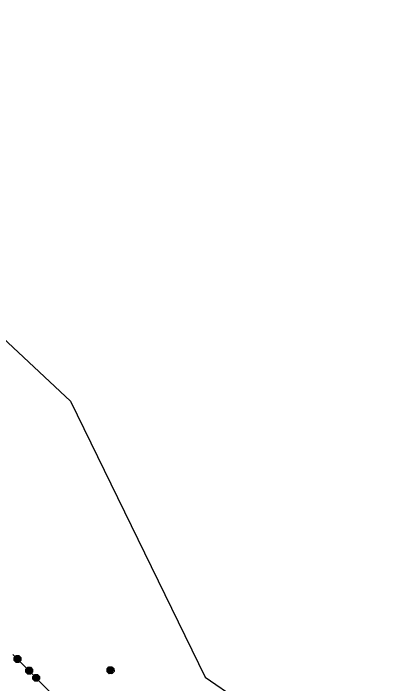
# Model space of a CAD drawing. Extents: x -266179 to -264727, y -1243225 to -1241702.
# Drawn here: x -266026.2 to -265989.8, y -1242747.9 to -1242684.6 of the extents above; entities that cross this region are included whole.
import ezdxf

# ---------------------------------------------------------------- set-up
doc = ezdxf.new("R2010")
doc.units = 0
for name, color, linetype in [('Vrstva 1', 7, 'Continuous'), ('Vrstva 19', 7, 'Continuous'), ('Vrstva 21', 7, 'Continuous')]:
    doc.layers.add(name, color=color, linetype=linetype)

msp = doc.modelspace()

# ---------------------------------------------------------------- linework, layer by layer
at = {"layer": 'Vrstva 1'}
for p, q in [((-266059.99, -1242684.59), (-266020.77, -1242721.25)), ((-266020.77, -1242721.25), (-266008.04, -1242747.33)), ((-266020.7, -1242750.74), (-266026.22, -1242745.19)), ((-266008.04, -1242747.33), (-265989.78, -1242759.89))]:
    msp.add_line(p, q, dxfattribs=at)
at = {"layer": 'Vrstva 19'}
msp.add_line((-266020.7, -1242750.74), (-266026.22, -1242745.19), dxfattribs=at)
for points in [[(-266026.109, -1242745.753), (-266026.108, -1242745.485), (-266025.917, -1242745.294), (-266025.648, -1242745.295), (-266025.458, -1242745.487), (-266025.459, -1242745.755), (-266025.65, -1242745.946), (-266025.919, -1242745.945), (-266026.109, -1242745.753), (-266026.053, -1242745.754), (-266025.883, -1242745.924), (-266025.784, -1242745.91), (-266026.052, -1242745.64), (-266026.052, -1242745.527), (-266025.685, -1242745.896), (-266025.629, -1242745.84), (-266025.995, -1242745.471), (-266025.938, -1242745.414), (-266025.572, -1242745.783), (-266025.508, -1242745.734), (-266025.875, -1242745.365), (-266025.79, -1242745.337), (-266025.501, -1242745.628), (-266025.479, -1242745.536), (-266025.648, -1242745.366)], [(-266025, -1242746.868), (-266025, -1242746.599), (-266024.808, -1242746.409), (-266024.539, -1242746.41), (-266024.349, -1242746.602), (-266024.35, -1242746.87), (-266024.541, -1242747.061), (-266024.81, -1242747.06), (-266025, -1242746.868), (-266024.944, -1242746.868), (-266024.775, -1242747.039), (-266024.676, -1242747.025), (-266024.944, -1242746.755), (-266024.943, -1242746.642), (-266024.577, -1242747.011), (-266024.52, -1242746.955), (-266024.886, -1242746.586), (-266024.83, -1242746.529), (-266024.463, -1242746.898), (-266024.399, -1242746.849), (-266024.766, -1242746.48), (-266024.681, -1242746.452), (-266024.392, -1242746.743), (-266024.37, -1242746.651), (-266024.54, -1242746.481)], [(-266017.14, -1242746.367), (-266016.872, -1242746.354), (-266016.672, -1242746.536), (-266016.66, -1242746.805), (-266016.842, -1242747.004), (-266017.111, -1242747.017), (-266017.31, -1242746.835), (-266017.322, -1242746.566), (-266017.14, -1242746.367), (-266017.138, -1242746.423), (-266017.299, -1242746.6), (-266017.281, -1242746.699), (-266017.025, -1242746.418), (-266016.912, -1242746.413), (-266017.262, -1242746.797), (-266017.203, -1242746.851), (-266016.852, -1242746.467), (-266016.793, -1242746.521), (-266017.144, -1242746.905), (-266017.092, -1242746.966), (-266016.741, -1242746.582), (-266016.709, -1242746.666), (-266016.985, -1242746.968), (-266016.893, -1242746.985), (-266016.731, -1242746.808)], [(-266024.34, -1242747.534), (-266024.339, -1242747.265), (-266024.148, -1242747.075), (-266023.879, -1242747.076), (-266023.689, -1242747.267), (-266023.69, -1242747.536), (-266023.881, -1242747.726), (-266024.15, -1242747.725), (-266024.34, -1242747.534), (-266024.305, -1242747.513), (-266024.135, -1242747.683), (-266024.022, -1242747.683), (-266024.304, -1242747.4), (-266024.304, -1242747.286), (-266023.909, -1242747.684), (-266023.852, -1242747.627), (-266024.247, -1242747.23), (-266024.19, -1242747.174), (-266023.796, -1242747.571), (-266023.739, -1242747.515), (-266024.134, -1242747.117), (-266024.021, -1242747.118), (-266023.739, -1242747.401), (-266023.738, -1242747.288), (-266023.907, -1242747.118)]]:
    msp.add_lwpolyline(points, dxfattribs=at)
at = {"layer": 'Vrstva 21'}
msp.add_line((-266020.7, -1242750.74), (-266026.22, -1242745.19), dxfattribs=at)

doc.saveas('drawing.dxf')
